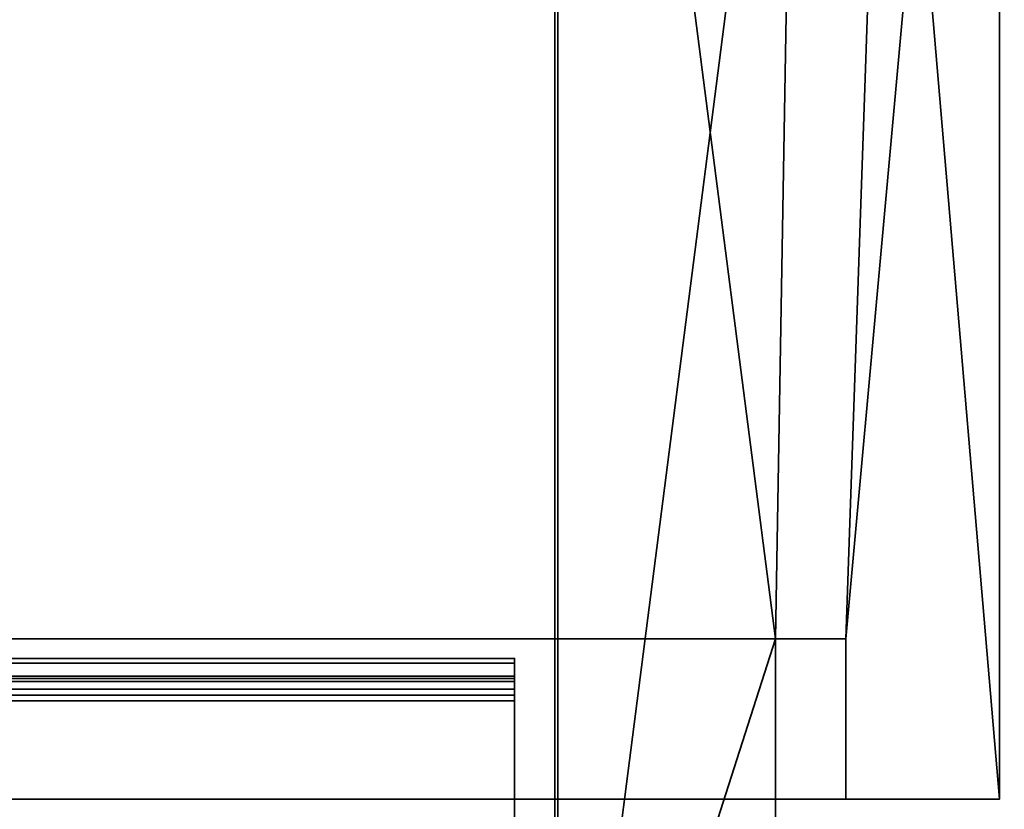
# Model space of a CAD drawing. Header units: millimetres. Extents: x -603 to 3703, y -121 to 193.
# Tile 729 of 1056: x 1934 to 1983, y 81 to 120. Entities that reach past the tile are written whole.
import ezdxf

# ---------------------------------------------------------------- set-up
doc = ezdxf.new("R2010")
doc.units = ezdxf.units.MM
doc.layers.add('152', color=7, linetype='Continuous', true_color=0xffffff)

# ---------------------------------------------------------------- blocks, each defined once
blk = doc.blocks.new('UG_SURFACE_066')
at = {"layer": '152', "color": 252, "linetype": 'Continuous', "lineweight": 35}
for points in [[(1959, 88.014, -10.31), (1959, 87.014, -10.31), (1041, 87.014, -10.31), (1041, 88.014, -10.31)], [(1959, 88.014, -10.31), (1041, 88.014, -10.31), (1041, 88.014, -4.22), (1959, 88.014, -4.22)], [(1041, 87.785, -3.156), (1959, 87.785, -3.156), (1959, 88.014, -4.22), (1041, 88.014, -4.22)], [(1041, 87.138, -2.282), (1959, 87.138, -2.282), (1959, 87.785, -3.156), (1041, 87.785, -3.156)], [(1959, 88.014, -4.22), (1959, 87.785, -3.156), (1959, 86.874, -3.569), (1959, 87.014, -4.22)], [(1959, 87.014, -4.22), (1959, 87.014, -10.31), (1959, 88.014, -10.31), (1959, 88.014, -4.22)], [(1959, 87.785, -3.156), (1959, 87.138, -2.282), (1959, 86.478, -3.033), (1959, 86.874, -3.569)], [(1041, 86.189, -1.752), (1959, 86.189, -1.752), (1959, 87.138, -2.282), (1041, 87.138, -2.282)], [(1959, 87.014, -10.31), (1959, 87.014, -4.22), (1041, 87.014, -4.22), (1041, 87.014, -10.31)], [(1041, 87.014, -4.22), (1959, 87.014, -4.22), (1959, 86.874, -3.569), (1041, 86.874, -3.569)], [(1041, 86.874, -3.569), (1959, 86.874, -3.569), (1959, 86.478, -3.033), (1041, 86.478, -3.033)], [(1959, 85.896, -2.709), (1959, 86.478, -3.033), (1959, 87.138, -2.282), (1959, 86.189, -1.752)], [(1041, 86.478, -3.033), (1959, 86.478, -3.033), (1959, 85.896, -2.709), (1041, 85.896, -2.709)], [(1959, 86.189, -1.752), (1041, 86.189, -1.752), (1041, 60.383, 6.137), (1959, 60.383, 6.137)], [(1959, 85.896, -2.709), (1959, 60.091, 5.181), (1041, 60.091, 5.181), (1041, 85.896, -2.709)], [(1959, 60.091, 5.181), (1959, 85.896, -2.709), (1959, 86.189, -1.752), (1959, 60.383, 6.137)]]:
    blk.add_3dface(points, dxfattribs=at)
blk = doc.blocks.new('UG_SURFACE_079')
at = {"layer": '152', "color": 7, "linetype": 'Continuous', "lineweight": 35}
for points in [[(1961.15, 55.15, 2008.4), (1961.15, 173.15, 2008.4), (1038.85, 173.15, 2008.4), (1038.85, 55.15, 2008.4)], [(1039, 55.15, 2008.25), (1039, 173.15, 2008.25), (1961, 173.15, 2008.25), (1961, 55.15, 2008.25)], [(1961, 55.15, 2008.25), (1961, 173.15, 2008.25), (1961.15, 173.15, 2008.4), (1961.15, 55.15, 2008.4)]]:
    blk.add_3dface(points, dxfattribs=at)
blk = doc.blocks.new('UG_SURFACE_080')
at = {"layer": '152', "color": 41, "linetype": 'Continuous', "lineweight": 35}
for points in [[(1983.15, 81, 2030.4), (1983.15, 173.15, 2030.4), (1016.85, 173.15, 2030.4), (1016.85, 81, 2030.4)], [(1961.15, 173.15, 2008.4), (1961.15, 55.15, 2008.4), (1038.85, 55.15, 2008.4), (1038.85, 173.15, 2008.4)], [(1972, 89, 2019.25), (1961.15, 173.15, 2008.4), (1973, 173.15, 2020.25), (1973, 147.3, 2020.25)], [(1972, 89, 2019.25), (1972, 55.15, 2019.25), (1961.15, 55.15, 2008.4), (1961.15, 173.15, 2008.4)], [(1983.15, 173.15, 2030.4), (1975.5, 89, 2022.75), (1977.5, 147.3, 2024.75)], [(1983.15, 173.15, 2030.4), (1983.15, 81, 2030.4), (1975.5, 81, 2022.75), (1975.5, 89, 2022.75)], [(1973, 147.3, 2020.25), (1977.5, 147.3, 2024.75), (1975.5, 89, 2022.75), (1972, 89, 2019.25)], [(1024.5, 81, 2022.75), (1024.5, 89, 2022.75), (1975.5, 89, 2022.75), (1975.5, 81, 2022.75)], [(1975.5, 89, 2022.75), (1024.5, 89, 2022.75), (1028, 89, 2019.25), (1972, 89, 2019.25)], [(1972, 55.15, 2019.25), (1972, 89, 2019.25), (1028, 89, 2019.25), (1028, 55.15, 2019.25)], [(1983.15, 81, 2030.4), (1016.85, 81, 2030.4), (1024.5, 81, 2022.75), (1975.5, 81, 2022.75)]]:
    blk.add_3dface(points, dxfattribs=at)
blk = doc.blocks.new('UG_SURFACE_086')
at = {"layer": '152', "color": 7, "linetype": 'Continuous', "lineweight": 35}
for points in [[(1961, 55.15, -5.75), (1961, 173.15, -5.75), (1961.15, 173.15, -5.75), (1961.15, 55.15, -5.75)], [(1961, 55.15, 2008.25), (1961, 173.15, 2008.25), (1961, 173.15, -5.75), (1961, 55.15, -5.75)], [(1961, 173.15, 2008.25), (1961, 55.15, 2008.25), (1961.15, 55.15, 2008.4), (1961.15, 173.15, 2008.4)], [(1961.15, 55.15, -5.75), (1961.15, 173.15, -5.75), (1961.15, 173.15, 2008.4), (1961.15, 55.15, 2008.4)]]:
    blk.add_3dface(points, dxfattribs=at)
blk = doc.blocks.new('UG_SURFACE_089')
at = {"layer": '152', "color": 41, "linetype": 'Continuous', "lineweight": 35}
for points in [[(1961.15, 173.15, -5.75), (1961.15, 55.15, -5.75), (1961.15, 55.15, 2008.4), (1961.15, 173.15, 2008.4)], [(1961.15, 55.15, -5.75), (1961.15, 173.15, -5.75), (1973, 173.15, -5.75), (1973, 147.3, -5.75)], [(1961.15, 173.15, 2008.4), (1961.15, 55.15, 2008.4), (1972, 55.15, 2019.25), (1972, 89, 2019.25)], [(1973, 147.3, 2020.25), (1973, 173.15, 2020.25), (1961.15, 173.15, 2008.4), (1972, 89, 2019.25)], [(1977.5, 147.3, 2024.75), (1975.5, 89, 2022.75), (1983.15, 173.15, 2030.4)], [(1975.5, 89, 2022.75), (1975.5, 81, 2022.75), (1983.15, 81, 2030.4), (1983.15, 173.15, 2030.4)], [(1977.5, 147.3, -5.75), (1977.5, 173.15, -5.75), (1983.15, 173.15, -5.75), (1983.15, 81, -5.75)], [(1983.15, 81, -5.75), (1983.15, 173.15, -5.75), (1983.15, 173.15, 2030.4), (1983.15, 81, 2030.4)], [(1961.15, 55.15, -5.75), (1973, 147.3, -5.75), (1972, 89, -5.75)], [(1973, 147.3, -5.75), (1977.5, 147.3, -5.75), (1975.5, 89, -5.75), (1972, 89, -5.75)], [(1972, 89, 2019.25), (1975.5, 89, 2022.75), (1977.5, 147.3, 2024.75), (1973, 147.3, 2020.25)], [(1977.5, 147.3, -5.75), (1983.15, 81, -5.75), (1975.5, 81, -5.75), (1975.5, 89, -5.75)], [(1972, 89, -5.75), (1972, 55.15, -5.75), (1961.15, 55.15, -5.75)], [(1975.5, 89, 2022.75), (1972, 89, 2019.25), (1972, 89, -5.75), (1975.5, 89, -5.75)], [(1972, 55.15, -5.75), (1972, 89, -5.75), (1972, 89, 2019.25), (1972, 55.15, 2019.25)], [(1975.5, 81, 2022.75), (1975.5, 89, 2022.75), (1975.5, 89, -5.75), (1975.5, 81, -5.75)], [(1983.15, 81, 2030.4), (1975.5, 81, 2022.75), (1975.5, 81, -5.75), (1983.15, 81, -5.75)]]:
    blk.add_3dface(points, dxfattribs=at)
blk = doc.blocks.new('UG_SURFACE_179')
at = {"layer": '152', "color": 252, "linetype": 'Continuous', "lineweight": 35}
for points in [[(2165, -18, 2212.25), (2165, 174.4, 2212.25), (835, 174.4, 2212.25), (835, -18, 2212.25)], [(985, -18, 2062.25), (985, 174.4, 2062.25), (2015, 174.4, 2062.25), (2015, -18, 2062.25)]]:
    blk.add_3dface(points, dxfattribs=at)

msp = doc.modelspace()

# ---------------------------------------------------------------- linework, layer by layer
at = {"layer": '152', "color": 7, "linetype": 'Continuous', "lineweight": 35}
for p, q in [((1961, 55.15, 2008.25), (1961, 173.15, 2008.25)), ((1961, 55.15, 2008.25), (1961, 173.15, 2008.25)), ((1961, 55.15, -5.75), (1961, 173.15, -5.75)), ((1961.15, 55.15, 2008.4), (1961.15, 173.15, 2008.4)), ((1961.15, 55.15, -5.75), (1961.15, 173.15, -5.75)), ((1961.15, 55.15, 2008.4), (1961.15, 173.15, 2008.4))]:
    msp.add_line(p, q, dxfattribs=at)
at = {"layer": '152', "color": 41, "linetype": 'Continuous', "lineweight": 35}
for p, q in [((1961.15, 173.15, 2008.4), (1961.15, 55.15, 2008.4)), ((1961.15, 173.15, -5.75), (1961.15, 55.15, -5.75)), ((1961.15, 173.15, 2008.4), (1961.15, 55.15, 2008.4)), ((1983.15, 81, -5.75), (1983.15, 173.15, -5.75)), ((1983.15, 81, 2030.4), (1983.15, 173.15, 2030.4)), ((1983.15, 81, 2030.4), (1983.15, 173.15, 2030.4)), ((1024.5, 89, 2022.75), (1975.5, 89, 2022.75)), ((1028, 89, 2019.25), (1972, 89, 2019.25)), ((1972, 55.15, 2019.25), (1972, 89, 2019.25)), ((1975.5, 89, -5.75), (1972, 89, -5.75)), ((1972, 55.15, 2019.25), (1972, 89, 2019.25)), ((1972, 89, 2019.25), (1972, 89, -5.75)), ((1972, 89, 2019.25), (1975.5, 89, 2022.75)), ((1972, 89, -5.75), (1972, 55.15, -5.75)), ((1975.5, 89, 2022.75), (1972, 89, 2019.25)), ((1975.5, 81, 2022.75), (1975.5, 89, 2022.75)), ((1975.5, 89, 2022.75), (1975.5, 81, 2022.75)), ((1975.5, 89, 2022.75), (1975.5, 89, -5.75)), ((1975.5, 81, -5.75), (1975.5, 89, -5.75)), ((1983.15, 81, 2030.4), (1016.85, 81, 2030.4)), ((1024.5, 81, 2022.75), (1975.5, 81, 2022.75)), ((1983.15, 81, -5.75), (1975.5, 81, -5.75)), ((1975.5, 81, 2022.75), (1975.5, 81, -5.75)), ((1975.5, 81, 2022.75), (1983.15, 81, 2030.4)), ((1983.15, 81, 2030.4), (1975.5, 81, 2022.75)), ((1983.15, 81, -5.75), (1983.15, 81, 2030.4))]:
    msp.add_line(p, q, dxfattribs=at)
at = {"layer": '152', "color": 252, "linetype": 'Continuous', "lineweight": 35}
for p, q in [((1959, 88.014, -10.31), (1041, 88.014, -10.31)), ((1959, 88.014, -4.22), (1041, 88.014, -4.22)), ((1959, 88.014, -10.31), (1959, 88.014, -4.22)), ((1959, 87.014, -10.31), (1959, 88.014, -10.31)), ((1959, 87.014, -10.31), (1041, 87.014, -10.31)), ((1959, 87.014, -4.22), (1041, 87.014, -4.22)), ((1959, 87.014, -10.31), (1959, 87.014, -4.22)), ((1959, 86.189, -1.752), (1041, 86.189, -1.752)), ((1959, 85.896, -2.709), (1041, 85.896, -2.709)), ((1959, 86.189, -1.752), (1959, 60.383, 6.137)), ((1959, 85.896, -2.709), (1959, 60.091, 5.181))]:
    msp.add_line(p, q, dxfattribs=at)
at = {"layer": '152', "color": 252, "linetype": 'Continuous', "lineweight": 35, "extrusion": (1, 0, 0)}
for radius in [2.58, 1.58]:
    msp.add_arc((85.434, -4.22, 1959), radius, 0, 73, dxfattribs=at)

# ---------------------------------------------------------------- block references
at = {"layer": '152', "color": 7, "linetype": 'Continuous', "lineweight": 35}
for name in ['UG_SURFACE_079', 'UG_SURFACE_086']:
    msp.add_blockref(name, (0, 0), dxfattribs=at)
at = {"layer": '152', "color": 252, "linetype": 'Continuous', "lineweight": 35}
for name in ['UG_SURFACE_179', 'UG_SURFACE_066']:
    msp.add_blockref(name, (0, 0), dxfattribs=at)
at = {"layer": '152', "color": 41, "linetype": 'Continuous', "lineweight": 35}
for name in ['UG_SURFACE_080', 'UG_SURFACE_089']:
    msp.add_blockref(name, (0, 0), dxfattribs=at)

doc.saveas('drawing.dxf')
